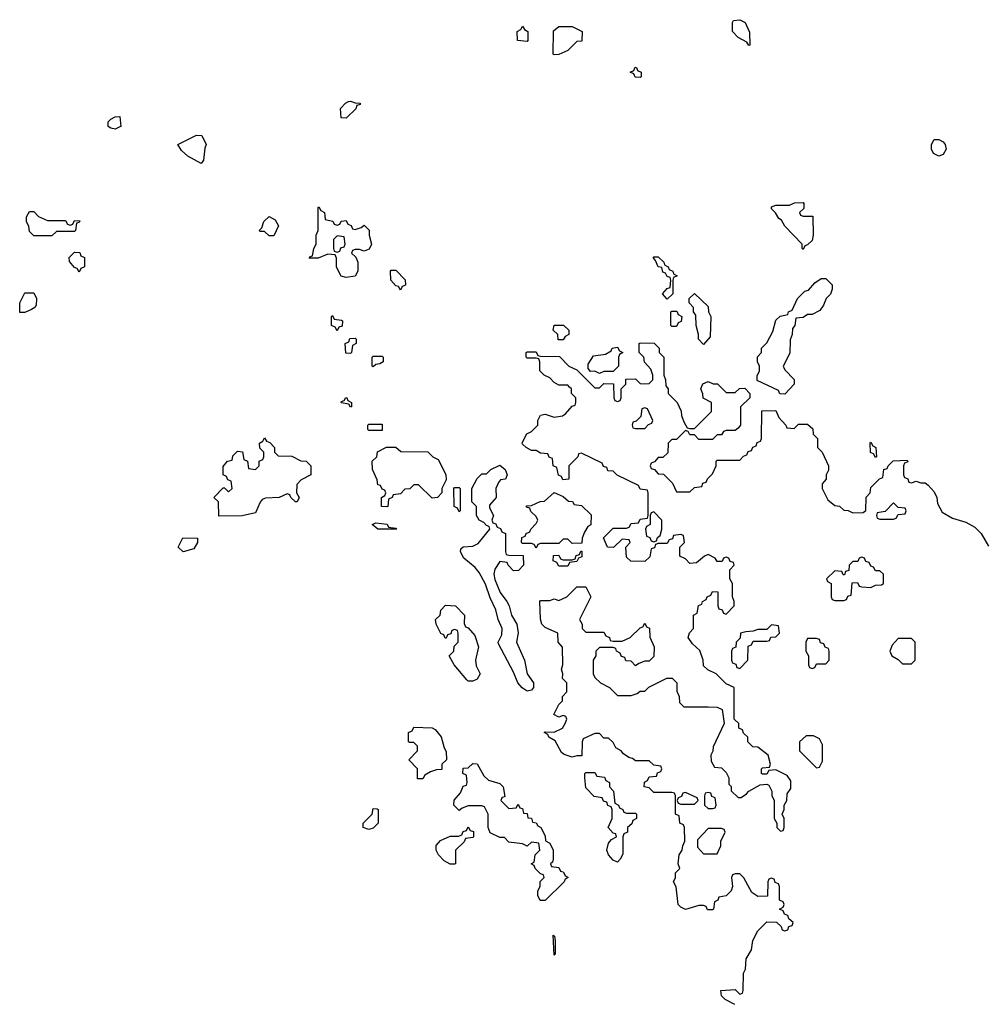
# Model space of a CAD drawing. Header units: inches. Extents: x 2701323 to 2964515, y 494916 to 722124.
# Tile 669 of 673: x 2912367 to 2916640, y 701749 to 706102. Entities that reach past the tile are written whole.
import ezdxf

# ---------------------------------------------------------------- set-up
doc = ezdxf.new("R2010")
doc.units = ezdxf.units.IN
doc.header["$MEASUREMENT"] = 0
doc.layers.add('C9710', color=7, linetype='Continuous')

msp = doc.modelspace()

# ---------------------------------------------------------------- linework, layer by layer
at = {"layer": 'C9710', "color": 2, "elevation": 2}
for points in [[(2915590, 705988), (2915582, 706002), (2915543.1, 706023.1), (2915518, 706050), (2915518, 706090), (2915522, 706098), (2915550, 706102), (2915574, 706090), (2915592.7, 706047.3), (2915594, 705990)], [(2914610, 706006), (2914568, 706010), (2914566, 706050), (2914582, 706058), (2914590, 706074), (2914598, 706058), (2914614, 706050), (2914614, 706010)], [(2914730, 705946), (2914726, 705950), (2914727.3, 706052.7), (2914750, 706072), (2914810, 706072), (2914854, 706050), (2914852.7, 706007.3), (2914830, 706006), (2914790, 705966), (2914750, 705948)], [(2915110, 705846), (2915087.3, 705847.3), (2915082, 705862), (2915066, 705870), (2915082, 705878), (2915088.4, 705891.6), (2915094, 705890), (2915098, 705878), (2915114, 705870), (2915114, 705850)], [(2913810, 705666), (2913788.4, 705668.4), (2913786, 705710), (2913807.3, 705732.7), (2913820.4, 705739.6), (2913830, 705742), (2913850, 705734), (2913872.7, 705732.7), (2913872.7, 705727.3), (2913858, 705722), (2913852.7, 705707.3)], [(2912790, 705618), (2912770, 705622), (2912758, 705630), (2912758, 705650), (2912770, 705662), (2912790, 705672), (2912810, 705674), (2912814, 705630), (2912810, 705628)], [(2913170, 705466), (2913110, 705498), (2913083.1, 705523.1), (2913066, 705550), (2913148.4, 705591.6), (2913172, 705590), (2913191.3, 705550), (2913185.4, 705534.6), (2913179.6, 705480.4)], [(2916430, 705498), (2916406, 705510), (2916398, 705530), (2916398, 705550), (2916410, 705572), (2916430, 705572), (2916450, 705562), (2916458, 705550), (2916462, 705530), (2916450, 705506)], [(2913770, 705194), (2913782, 705198), (2913788.4, 705211.6), (2913810, 705214), (2913818, 705198), (2913832.7, 705192.7), (2913838, 705178), (2913850, 705174), (2913876.4, 705183.6), (2913890, 705194), (2913911.6, 705171.6), (2913912, 705150), (2913922, 705110), (2913912.7, 705087.3), (2913890, 705078), (2913870, 705086), (2913850, 705086), (2913838, 705082), (2913834, 705070), (2913852.7, 705052.7), (2913862, 705030), (2913862, 704990), (2913850, 704968), (2913810, 704962), (2913788.7, 704968.7), (2913768.4, 705008.4), (2913767.3, 705047.3), (2913762, 705062), (2913730, 705066), (2913687.3, 705047.3), (2913647.3, 705047.3), (2913650, 705054), (2913662, 705058), (2913668, 705090), (2913678, 705110), (2913678, 705150), (2913686, 705170), (2913686, 705270), (2913690, 705274), (2913698, 705258), (2913714, 705250), (2913718, 705218), (2913751.6, 705211.6), (2913758, 705198)], [(2915830, 705086), (2915826, 705090), (2915826, 705110), (2915748.8, 705188.9), (2915735.3, 705215.3), (2915723.1, 705223.1), (2915708.4, 705248.4), (2915690, 705266), (2915690, 705274), (2915710, 705282), (2915770, 705282), (2915792.7, 705292.7), (2915830, 705294), (2915834, 705290), (2915832.7, 705267.3), (2915814, 705250), (2915818, 705238), (2915830, 705234), (2915872.7, 705232.7), (2915874, 705150), (2915870, 705126), (2915850, 705106), (2915838, 705102)], [(2912490, 705214), (2912570, 705214), (2912578, 705198), (2912590, 705194), (2912602, 705198), (2912610, 705214), (2912632.7, 705212.7), (2912630, 705206), (2912618, 705202), (2912614, 705170), (2912610, 705166), (2912530, 705166), (2912510, 705146), (2912430, 705146), (2912410, 705166), (2912407.3, 705187.3), (2912398, 705210), (2912398, 705230), (2912410, 705254), (2912430, 705254), (2912450, 705232)], [(2913470, 705146), (2913450, 705166), (2913430, 705166), (2913426, 705170), (2913438, 705182), (2913446, 705210), (2913470, 705231.3), (2913496.9, 705216.9), (2913512, 705190), (2913490, 705146)], [(2913770, 705146), (2913754, 705130), (2913754, 705090), (2913758, 705078), (2913770, 705074), (2913782, 705078), (2913787.3, 705092.7), (2913802, 705098), (2913806, 705110), (2913802, 705142)], [(2912630, 704986), (2912622, 705002), (2912610, 705006), (2912587.3, 705032.7), (2912586, 705050), (2912610, 705074), (2912632.7, 705072.7), (2912638, 705058), (2912654, 705050), (2912654, 705010), (2912638, 705002)], [(2915230, 704866), (2915208, 704890), (2915230, 704914), (2915242, 704918), (2915246, 704950), (2915242, 704962), (2915230, 704966), (2915222, 704982), (2915210, 704986), (2915206, 705006), (2915189.1, 705009.1), (2915178, 705038), (2915168, 705050), (2915170, 705054), (2915190, 705054), (2915214, 705030), (2915218, 705018), (2915234, 705010), (2915238, 704998), (2915254, 704990), (2915258, 704978), (2915274, 704970), (2915258, 704962), (2915254, 704950), (2915254, 704890)], [(2914050, 704906), (2914042, 704922), (2914030, 704926), (2914008, 704950), (2914006, 704990), (2914010, 704994), (2914030, 704994), (2914071.6, 704951.6), (2914072, 704928), (2914058, 704922)], [(2915750, 704446), (2915727.3, 704447.3), (2915722, 704462), (2915627.3, 704507.3), (2915627.3, 704527.3), (2915638, 704550), (2915638, 704570), (2915628, 704590), (2915628.4, 704611.6), (2915646, 704630), (2915646, 704650), (2915670, 704674), (2915696.4, 704723.6), (2915710, 704774), (2915728.4, 704791.6), (2915762, 704798), (2915766, 704810), (2915782, 704818), (2915806, 704870), (2915838, 704902), (2915853.6, 704906.4), (2915882, 704938), (2915910, 704958), (2915930, 704958), (2915958, 704930), (2915958, 704910), (2915950.9, 704889.1), (2915932, 704870), (2915919.8, 704840.2), (2915903.6, 704816.4), (2915870, 704798), (2915850, 704798), (2915830, 704786), (2915798, 704782), (2915794, 704750), (2915783.6, 704736.4), (2915782, 704710), (2915772.7, 704687.3), (2915771.6, 704628.4), (2915742, 704570), (2915750, 704554), (2915790.9, 704510.9), (2915791.3, 704490)], [(2912367.3, 704807.3), (2912368, 704850), (2912390, 704894), (2912430, 704894), (2912442, 704870), (2912439.6, 704840.4), (2912434, 704830), (2912419.8, 704820.2), (2912390, 704808)], [(2915390, 704666), (2915368, 704690), (2915368, 704710), (2915358, 704750), (2915356.4, 704796.4), (2915346, 704810), (2915346, 704830), (2915326, 704850), (2915326, 704870), (2915350, 704892), (2915410, 704834), (2915412, 704810), (2915422, 704790), (2915419.6, 704700.4)], [(2915250, 704746), (2915246, 704750), (2915246, 704810), (2915250, 704814), (2915272.7, 704812.7), (2915278, 704798), (2915294, 704790), (2915291.6, 704768.4), (2915278, 704762), (2915270, 704746)], [(2913770, 704726), (2913762, 704742), (2913746, 704750), (2913746, 704790), (2913750, 704794), (2913758, 704778), (2913790, 704774), (2913794, 704770), (2913792.7, 704747.3), (2913778, 704742)], [(2914770, 704686), (2914747.3, 704687.3), (2914746, 704710), (2914726, 704730), (2914730, 704752), (2914771.6, 704751.6), (2914794, 704730), (2914794, 704710), (2914778, 704702)], [(2913830, 704626), (2913808.4, 704628.4), (2913806, 704670), (2913822, 704678), (2913827.3, 704692.7), (2913850, 704694), (2913854, 704690), (2913854, 704670), (2913838, 704662), (2913834, 704630)], [(2914930, 704538), (2914910, 704548), (2914890, 704546), (2914880.4, 704560.4), (2914880.4, 704579.6), (2914904, 704616), (2914956.4, 704623.6), (2914982, 704638), (2914986, 704650), (2915010, 704654), (2915018, 704638), (2915034, 704630), (2915018, 704622), (2915014, 704610), (2915014, 704570), (2914990, 704546), (2914950, 704546)], [(2913930, 704568), (2913926, 704570), (2913926, 704610), (2913930, 704614), (2913970, 704614), (2913974, 704610), (2913974, 704590), (2913959.6, 704580.4), (2913942, 704578)], [(2913830, 704388.7), (2913822, 704402), (2913788.4, 704408.4), (2913790, 704414), (2913802, 704418), (2913808.4, 704431.6), (2913814, 704430), (2913818, 704418), (2913834, 704410), (2913834, 704390)], [(2915130, 704386), (2915118, 704382), (2915112.7, 704347.3), (2915092.7, 704327.3), (2915078, 704322), (2915074, 704310), (2915078, 704298), (2915090, 704294), (2915130, 704294), (2915147.3, 704312.7), (2915162, 704318), (2915166, 704330), (2915142, 704382)], [(2913910, 704286), (2913906, 704290), (2913906, 704310), (2913910, 704314), (2913970, 704314), (2913970, 704286)], [(2913586, 703970), (2913566, 703990), (2913562, 704002), (2913550, 704006), (2913514, 703990), (2913453.4, 703986.6), (2913439.8, 703980.2), (2913430.5, 703969.5), (2913410, 703922), (2913350, 703908), (2913247.3, 703907.3), (2913246, 703970), (2913226, 703990), (2913267.3, 704032.7), (2913272.7, 704032.7), (2913290, 704014), (2913306, 704030), (2913302, 704062), (2913287.3, 704067.3), (2913282, 704082), (2913266, 704090), (2913267.3, 704127.3), (2913286, 704150), (2913306, 704154), (2913310, 704174), (2913330, 704194), (2913351.6, 704191.6), (2913358, 704158), (2913374, 704150), (2913378, 704118), (2913410, 704114), (2913426, 704130), (2913426, 704150), (2913442, 704158), (2913446, 704170), (2913446, 704190), (2913428.4, 704208.4), (2913428, 704230), (2913442, 704238), (2913450, 704254), (2913458, 704238), (2913472.7, 704232.7), (2913494, 704210), (2913494, 704190), (2913510, 704174), (2913570, 704172), (2913610, 704152), (2913634, 704150), (2913654, 704130), (2913654, 704090), (2913611.6, 704068.4), (2913592.7, 704047.3), (2913591.3, 704010), (2913602, 703990), (2913594, 703970)], [(2916150, 704166), (2916142, 704182), (2916128.4, 704188.4), (2916126, 704230), (2916130, 704234), (2916138, 704218), (2916152, 704210), (2916154, 704170)], [(2914190, 703986), (2914130, 704046), (2914110, 704046), (2914091.6, 704028.4), (2914070, 704026), (2914050, 704006), (2914018, 704002), (2914014, 703990), (2913998, 703982), (2913994, 703950), (2913990, 703948), (2913966, 703950), (2913966, 703990), (2913982, 703998), (2913986, 704010), (2913982, 704022), (2913970, 704026), (2913962, 704042), (2913950, 704046), (2913947.3, 704067.3), (2913927.3, 704112.7), (2913926, 704150), (2913946, 704170), (2913948.7, 704191.3), (2913988.4, 704211.6), (2914030, 704212), (2914052.7, 704192.7), (2914171.6, 704191.6), (2914194, 704170), (2914216.9, 704156.9), (2914251.6, 704091.6), (2914252, 704068), (2914234, 704030), (2914234, 704010), (2914214, 703990)], [(2914550, 703666), (2914526, 703690), (2914522, 703702), (2914490, 703706), (2914467.1, 703672.9), (2914462.8, 703650), (2914467.3, 703627.3), (2914490.7, 703570), (2914521, 703530), (2914530.7, 703510.7), (2914540.7, 703470), (2914564.9, 703430), (2914570.6, 703390.6), (2914563, 703350), (2914599.1, 703270), (2914610.5, 703210), (2914638, 703170), (2914638, 703150), (2914630, 703138), (2914610, 703133.2), (2914588, 703148), (2914569.3, 703170), (2914550, 703218), (2914483.1, 703343.1), (2914482, 703350), (2914498, 703382), (2914499.3, 703410), (2914482.7, 703450), (2914472.5, 703492.5), (2914446.3, 703546.3), (2914426.8, 703606.8), (2914398.6, 703658.6), (2914380.2, 703680.2), (2914330, 703722), (2914315.3, 703750), (2914318, 703762), (2914328, 703772), (2914370, 703774.8), (2914393.2, 703786.8), (2914446, 703850), (2914442, 703862), (2914430, 703866), (2914419, 703879), (2914398, 703890), (2914386, 703910), (2914386, 703950), (2914366, 703970), (2914366, 704030), (2914390, 704074), (2914410, 704094), (2914430, 704094), (2914450, 704114), (2914490, 704132), (2914512.7, 704112.7), (2914522, 704090), (2914514, 704070), (2914492.7, 704067.3), (2914483.6, 704056.4), (2914472, 704030), (2914474, 703990), (2914443.6, 703956.4), (2914443.6, 703943.6), (2914462, 703910), (2914454, 703890), (2914458, 703878), (2914472.7, 703872.7), (2914478, 703858), (2914492.7, 703852.7), (2914498, 703838), (2914514, 703830), (2914514, 703750), (2914518, 703738), (2914530, 703734), (2914592.7, 703732.7), (2914594, 703690), (2914572.7, 703667.3)], [(2914310, 703926), (2914302, 703942), (2914288, 703950), (2914286, 704030), (2914290, 704034), (2914310, 704034), (2914314, 704030), (2914314, 703930)], [(2914810, 703786), (2914790, 703806), (2914770, 703806), (2914750, 703786), (2914670, 703786), (2914658, 703782), (2914650, 703766), (2914642, 703782), (2914630, 703786), (2914590, 703786), (2914586, 703790), (2914587.3, 703812.7), (2914602, 703818), (2914606, 703830), (2914622, 703838), (2914626, 703850), (2914650, 703874), (2914658, 703890), (2914650, 703906), (2914627.3, 703927.3), (2914622, 703942), (2914607.3, 703947.3), (2914607.3, 703952.7), (2914630, 703954), (2914668.4, 703971.6), (2914687.3, 703972.7), (2914730, 704012), (2914770, 703994), (2914792.7, 703972.7), (2914811.6, 703971.6), (2914818, 703958), (2914850, 703954), (2914892.7, 703912.7), (2914891.6, 703868.4), (2914878, 703862), (2914863.6, 703836.4), (2914854, 703810), (2914852.7, 703787.3)], [(2915170, 703926), (2915158, 703922), (2915154, 703910), (2915154, 703870), (2915138, 703862), (2915134, 703850), (2915138, 703818), (2915152.7, 703812.7), (2915158, 703798), (2915170, 703794), (2915182, 703798), (2915187.3, 703812.7), (2915198, 703822), (2915206, 703850), (2915206, 703890)], [(2916230, 703966), (2916192.7, 703927.3), (2916158, 703922), (2916154, 703910), (2916158, 703898), (2916170, 703894), (2916230, 703894), (2916242, 703898), (2916250, 703914), (2916282, 703918), (2916286, 703930), (2916282, 703942), (2916250, 703946)], [(2913950, 703849.2), (2913926, 703870), (2913942, 703878), (2913991.2, 703871.1), (2913998, 703858), (2914030, 703854), (2914034, 703850), (2914030, 703849.2)], [(2913090, 703748.7), (2913068, 703770), (2913088.8, 703811.1), (2913154, 703810), (2913154, 703790), (2913136.9, 703763.1)], [(2914750, 703686), (2914742, 703702), (2914726, 703710), (2914727.3, 703732.7), (2914750, 703734), (2914758, 703718), (2914770, 703714), (2914810, 703714), (2914822, 703718), (2914827.3, 703732.7), (2914842, 703738), (2914847.3, 703752.7), (2914852.7, 703752.7), (2914852.7, 703727.3), (2914838, 703722), (2914830, 703706), (2914798, 703702), (2914790, 703686)], [(2916090, 703726), (2916078, 703722), (2916072.7, 703707.3), (2916050, 703706), (2916034, 703690), (2916032.7, 703667.3), (2916018, 703662), (2916012.7, 703647.3), (2916007.3, 703647.3), (2916002, 703662), (2915970, 703666), (2915934, 703630), (2915938, 703618), (2915954, 703610), (2915954, 703550), (2915958, 703538), (2915970, 703534), (2916010, 703534), (2916022, 703538), (2916027.3, 703552.7), (2916042, 703558), (2916047.3, 703612.7), (2916070, 703614), (2916078, 703598), (2916090, 703594), (2916130, 703592), (2916150, 703602), (2916176.4, 703603.6), (2916186, 703610), (2916186, 703650), (2916170, 703666), (2916150, 703666), (2916142, 703682), (2916130, 703686), (2916122, 703702), (2916107.3, 703707.3), (2916102, 703722)], [(2914350, 703178), (2914343.1, 703183.1), (2914288, 703250), (2914266, 703290), (2914286, 703310), (2914287.3, 703332.7), (2914306, 703350), (2914306, 703390), (2914302, 703402), (2914290, 703406), (2914278, 703402), (2914272.7, 703387.3), (2914258, 703382), (2914252.7, 703367.3), (2914247.3, 703367.3), (2914242, 703382), (2914228.4, 703388.4), (2914208, 703430), (2914206, 703450), (2914226, 703470), (2914228.4, 703491.6), (2914250, 703514), (2914294, 703510), (2914334, 703470), (2914332.7, 703432.7), (2914338, 703418), (2914350, 703414), (2914379.6, 703379.6), (2914396, 703330), (2914382, 703270), (2914385.4, 703245.4), (2914402, 703210), (2914390, 703186), (2914370, 703178)], [(2915690, 703426), (2915670, 703406), (2915630, 703406), (2915610, 703398), (2915576.4, 703396.4), (2915554, 703390), (2915552.7, 703367.3), (2915534, 703350), (2915532.7, 703327.3), (2915518, 703322), (2915514, 703310), (2915514, 703270), (2915518, 703258), (2915532.7, 703252.7), (2915538, 703238), (2915550, 703234), (2915586, 703270), (2915587.3, 703332.7), (2915602, 703338), (2915610, 703354), (2915670, 703354), (2915682, 703358), (2915687.3, 703372.7), (2915710, 703374), (2915726, 703390), (2915722, 703422)], [(2915890, 703366), (2915850, 703366), (2915842, 703350), (2915842, 703310), (2915854, 703290), (2915854, 703250), (2915858, 703238), (2915870, 703234), (2915882, 703238), (2915890, 703254), (2915930, 703254), (2915946, 703270), (2915946, 703310), (2915942, 703322), (2915927.3, 703327.3), (2915922, 703342), (2915907.3, 703347.3), (2915902, 703362)], [(2916310, 703366), (2916250, 703366), (2916223.6, 703336.4), (2916214, 703310), (2916222, 703290), (2916250, 703274), (2916270, 703254), (2916310, 703254), (2916326, 703270), (2916326, 703350)], [(2914126, 702746), (2914126, 702790), (2914088, 702830), (2914126, 702870), (2914126, 702890), (2914118, 702898), (2914110, 702906), (2914090, 702906), (2914086, 702910), (2914086, 702950), (2914102, 702958), (2914110, 702974), (2914190, 702972), (2914203.6, 702963.6), (2914230.9, 702930.9), (2914243.6, 702883.6), (2914252.7, 702867.3), (2914254, 702830), (2914234, 702810), (2914232.7, 702787.3), (2914210, 702786), (2914183.6, 702776.4), (2914158, 702762), (2914150, 702746)], [(2915876.4, 702936.4), (2915843.6, 702936.4), (2915814, 702910), (2915814, 702870), (2915890, 702794), (2915902, 702798), (2915916.4, 702823.6), (2915916.4, 702896.4), (2915902, 702922)], [(2914530, 702614), (2914562, 702618), (2914570, 702634), (2914578, 702618), (2914590, 702614), (2914594, 702594), (2914610, 702592), (2914614, 702574), (2914630, 702572), (2914634, 702554), (2914650, 702552), (2914658, 702538), (2914671, 702530), (2914690, 702494), (2914692, 702472), (2914710, 702462), (2914724.7, 702430), (2914724.7, 702390), (2914722, 702378), (2914714, 702370), (2914718, 702358), (2914750, 702354), (2914758, 702338), (2914770, 702334), (2914778, 702318), (2914791.3, 702310), (2914778, 702302), (2914774, 702290), (2914690, 702208), (2914667.3, 702207.3), (2914658, 702230), (2914658, 702250), (2914668, 702270), (2914668.4, 702291.6), (2914686, 702310), (2914682, 702322), (2914670, 702326), (2914646, 702350), (2914642, 702362), (2914628, 702370), (2914642, 702378), (2914646, 702410), (2914666, 702430), (2914662, 702462), (2914630, 702466), (2914610, 702448), (2914590, 702458), (2914530, 702466), (2914510, 702486), (2914490, 702486), (2914447.3, 702507.3), (2914438, 702530), (2914438, 702590), (2914422, 702622), (2914410, 702626), (2914350, 702626), (2914323.6, 702616.4), (2914310, 702606), (2914286, 702630), (2914288.4, 702651.6), (2914316.4, 702683.6), (2914327.3, 702712.7), (2914342, 702718), (2914346, 702730), (2914342, 702762), (2914326, 702770), (2914327.3, 702792.7), (2914350, 702794), (2914370, 702814), (2914390, 702812), (2914419.6, 702759.6), (2914439.6, 702739.6), (2914490, 702724.7), (2914504.7, 702710), (2914512, 702668), (2914498, 702662), (2914494, 702650)], [(2915050, 702594), (2915090, 702594), (2915094, 702590), (2915094, 702570), (2915078, 702562), (2915072.7, 702547.3), (2915054, 702530), (2915054, 702510), (2915038, 702502), (2915034, 702490), (2915032.7, 702412.7), (2915022, 702390), (2915010, 702378), (2914990, 702386), (2914969.3, 702410), (2914962.7, 702430), (2914970, 702462), (2914983.1, 702476.9), (2915006, 702490), (2915002, 702502), (2914990, 702506), (2914968, 702530), (2914986, 702570), (2914986, 702610), (2914982, 702622), (2914967.3, 702627.3), (2914962, 702642), (2914947.3, 702647.3), (2914942, 702662), (2914907.3, 702667.3), (2914870, 702706), (2914866, 702750), (2914866, 702770), (2914870, 702774), (2914910, 702774), (2914918, 702758), (2914952.7, 702752.7), (2914958, 702738), (2914974, 702730), (2914974, 702710), (2914991.6, 702691.6), (2914998, 702638), (2915014, 702630), (2915018, 702618), (2915034, 702610), (2915038, 702598)], [(2915310, 702686), (2915298, 702682), (2915292.7, 702667.3), (2915278, 702662), (2915274, 702650), (2915278, 702638), (2915290, 702634), (2915350, 702634), (2915366, 702650), (2915362, 702662)], [(2915410, 702686), (2915398, 702682), (2915394, 702670), (2915394, 702630), (2915410, 702614), (2915430, 702614), (2915442, 702618), (2915446, 702630), (2915442, 702662), (2915427.3, 702667.3), (2915422, 702682)], [(2913910, 702522), (2913886, 702530), (2913886, 702550), (2913926, 702590), (2913930, 702614), (2913947.3, 702612.7), (2913952, 702610), (2913952, 702550), (2913930, 702528)], [(2914270, 702368), (2914243.1, 702383.1), (2914218, 702410), (2914208, 702430), (2914208.4, 702451.6), (2914227.3, 702472.7), (2914270, 702492), (2914307.3, 702492.7), (2914322, 702498), (2914327.3, 702512.7), (2914342, 702518), (2914350, 702534), (2914358, 702518), (2914372.7, 702512.7), (2914374, 702490), (2914370, 702486), (2914338, 702482), (2914332.7, 702467.3), (2914294, 702430), (2914294, 702370), (2914290, 702368)], [(2915470, 702526), (2915410, 702526), (2915363.6, 702476.4), (2915363.6, 702443.6), (2915390, 702414), (2915450, 702414), (2915466, 702450), (2915466, 702470), (2915486, 702510), (2915482, 702522)], [(2914730, 701966), (2914726, 702054), (2914732, 702050), (2914734, 702030), (2914734, 701970)]]:
    msp.add_lwpolyline(points, close=True, dxfattribs=at)
msp.add_lwpolyline([(2915528.4, 701748.4), (2915486, 701770), (2915470, 701786), (2915466, 701810), (2915530, 701814), (2915550, 701794), (2915562, 701798), (2915566, 701810), (2915567.3, 701887.3), (2915575.3, 701904.7), (2915579, 701950), (2915602, 701990), (2915608.4, 702031.6), (2915630, 702074), (2915670, 702114), (2915712.7, 702112.7), (2915732.7, 702092.7), (2915738, 702078), (2915750, 702074), (2915762, 702078), (2915767.3, 702092.7), (2915782, 702098), (2915786, 702110), (2915767.3, 702127.3), (2915762, 702142), (2915747.3, 702147.3), (2915742, 702162), (2915726, 702170), (2915742, 702178), (2915746, 702190), (2915742, 702202), (2915726, 702210), (2915726, 702270), (2915722, 702282), (2915707.3, 702287.3), (2915702, 702302), (2915690, 702306), (2915678, 702302), (2915674, 702290), (2915672.7, 702227.3), (2915630, 702226), (2915603.1, 702243.1), (2915568, 702308), (2915550, 702326), (2915530, 702326), (2915518, 702322), (2915514, 702310), (2915518, 702270), (2915512, 702250), (2915490, 702228), (2915458, 702222), (2915454, 702210), (2915438, 702202), (2915434, 702170), (2915430, 702166), (2915407.3, 702167.3), (2915402, 702182), (2915390, 702186), (2915370, 702186), (2915310, 702168), (2915290, 702178), (2915278, 702190), (2915268.4, 702268.4), (2915258, 702290), (2915266, 702310), (2915266, 702330), (2915286, 702350), (2915278, 702370), (2915282, 702410), (2915295.3, 702430), (2915298, 702450), (2915308, 702470), (2915306, 702530), (2915302, 702542), (2915286, 702550), (2915282, 702582), (2915266, 702590), (2915266, 702670), (2915262, 702682), (2915250, 702686), (2915170, 702686), (2915150, 702706), (2915128, 702710), (2915128.4, 702731.6), (2915142, 702738), (2915150, 702754), (2915182, 702758), (2915187.3, 702772.7), (2915202, 702778), (2915206, 702790), (2915202, 702802), (2915170, 702806), (2915150, 702826), (2915090, 702826), (2915076.4, 702836.4), (2915060.4, 702840.4), (2915036.4, 702856.4), (2915026, 702870), (2915003.1, 702883.1), (2914990, 702906), (2914970, 702926), (2914950, 702926), (2914930, 702946), (2914910, 702946), (2914858, 702922), (2914854, 702910), (2914852.7, 702847.3), (2914830, 702848), (2914810, 702842), (2914773.6, 702853.6), (2914762, 702862), (2914734, 702914), (2914706, 702930), (2914702, 702942), (2914686, 702950), (2914690, 702954), (2914730, 702952), (2914766, 702970), (2914778, 702990), (2914786, 703010), (2914782, 703022), (2914770, 703026), (2914750, 703018), (2914728.7, 703030), (2914750, 703074), (2914766, 703090), (2914766, 703110), (2914786, 703130), (2914786, 703170), (2914766, 703190), (2914768, 703210), (2914762, 703230), (2914768.7, 703250), (2914767.3, 703327.3), (2914748, 703350), (2914746, 703390), (2914690, 703415.3), (2914675.3, 703430), (2914668.8, 703451.1), (2914666, 703530), (2914670, 703534), (2914710, 703534), (2914730, 703542), (2914750, 703534), (2914786, 703550), (2914830, 703594), (2914870, 703594), (2914892, 703550), (2914842, 703450), (2914854, 703430), (2914854, 703410), (2914870, 703394), (2914950, 703394), (2914958, 703378), (2914974, 703370), (2914978, 703358), (2914990, 703354), (2915030, 703354), (2915066, 703370), (2915110, 703414), (2915122, 703418), (2915130, 703434), (2915138, 703418), (2915151.6, 703411.6), (2915152.7, 703372.7), (2915172, 703330), (2915170, 703286), (2915150, 703266), (2915130, 703266), (2915103.6, 703256.4), (2915090, 703246), (2915070, 703266), (2915047.3, 703267.3), (2915042, 703282), (2915027.3, 703287.3), (2915022, 703302), (2915006, 703310), (2915002, 703322), (2914990, 703326), (2914930, 703326), (2914914, 703310), (2914914, 703290), (2914902, 703270), (2914902, 703210), (2914910, 703194), (2914934, 703170), (2914974, 703150), (2915010, 703114), (2915070, 703114), (2915096.4, 703123.6), (2915110, 703134), (2915130, 703134), (2915148.4, 703151.6), (2915228.4, 703191.6), (2915251.6, 703191.6), (2915272, 703170), (2915272.7, 703132.7), (2915282, 703110), (2915283.6, 703083.6), (2915303.6, 703063.6), (2915410, 703064.7), (2915450, 703062), (2915472.7, 703052.7), (2915482, 702990), (2915432.7, 702887.3), (2915431.6, 702868.4), (2915422, 702850), (2915423.6, 702823.6), (2915438, 702798), (2915470, 702794), (2915490, 702774), (2915502, 702750), (2915502, 702722), (2915511.6, 702711.6), (2915512.7, 702692.7), (2915543.6, 702663.6), (2915556.4, 702663.6), (2915580.4, 702679.6), (2915590, 702692), (2915640.4, 702719.6), (2915670, 702722), (2915678, 702718), (2915691.6, 702691.6), (2915692.7, 702672.7), (2915702, 702650), (2915702, 702570), (2915714, 702550), (2915714, 702530), (2915730, 702514), (2915742, 702518), (2915746, 702530), (2915746, 702570), (2915738, 702590), (2915746, 702610), (2915746, 702630), (2915758, 702650), (2915760.4, 702679.6), (2915776.4, 702703.6), (2915776.4, 702736.4), (2915760.4, 702760.4), (2915710, 702786), (2915678, 702782), (2915670, 702766), (2915650, 702766), (2915646, 702770), (2915646, 702790), (2915650, 702794), (2915682, 702798), (2915686, 702810), (2915675.3, 702850), (2915630, 702886), (2915607.3, 702887.3), (2915586, 702910), (2915586, 702930), (2915567.3, 702947.3), (2915562, 702962), (2915546, 702970), (2915546, 702990), (2915526, 703010), (2915526, 703150), (2915490, 703166), (2915446, 703210), (2915408.4, 703228.4), (2915390, 703246), (2915388, 703270), (2915373.6, 703313.6), (2915342, 703342), (2915322, 703370), (2915328.4, 703391.6), (2915346, 703410), (2915346, 703470), (2915362, 703478), (2915367.3, 703512.7), (2915382, 703518), (2915386, 703530), (2915402, 703538), (2915406, 703550), (2915422, 703558), (2915430, 703574), (2915452.7, 703572.7), (2915454, 703510), (2915458, 703498), (2915472.7, 703492.7), (2915478, 703478), (2915490, 703474), (2915526, 703510), (2915526, 703530), (2915518, 703550), (2915518, 703610), (2915506, 703630), (2915506, 703670), (2915526, 703690), (2915522, 703702), (2915507.3, 703707.3), (2915502, 703722), (2915490, 703726), (2915478, 703722), (2915472.7, 703707.3), (2915450, 703706), (2915442, 703722), (2915410, 703738), (2915394, 703730), (2915359.6, 703700.4), (2915330, 703698), (2915310, 703718), (2915286, 703730), (2915286, 703770), (2915306, 703790), (2915302, 703822), (2915290, 703826), (2915258, 703822), (2915252.7, 703807.3), (2915238, 703802), (2915230, 703786), (2915190, 703786), (2915178, 703782), (2915172.7, 703767.3), (2915158, 703762), (2915152.7, 703727.3), (2915130, 703706), (2915068.4, 703708.4), (2915050, 703726), (2915046, 703770), (2915066, 703790), (2915062, 703802), (2915030, 703806), (2914991.6, 703768.4), (2914966, 703770), (2914948.4, 703811.6), (2914990, 703854), (2915050, 703854), (2915062, 703858), (2915070, 703874), (2915102, 703878), (2915110, 703894), (2915142, 703898), (2915146, 703910), (2915146, 704010), (2915142, 704022), (2915110, 704026), (2915102, 704042), (2915008.4, 704088.4), (2914990, 704106), (2914967.3, 704107.3), (2914962, 704122), (2914947.3, 704127.3), (2914942, 704142), (2914850, 704186), (2914838, 704182), (2914834, 704170), (2914794, 704130), (2914794, 704070), (2914768.4, 704068.4), (2914762, 704082), (2914748.4, 704088.4), (2914742, 704122), (2914726, 704130), (2914722, 704162), (2914707.3, 704167.3), (2914702, 704182), (2914670, 704186), (2914650, 704198), (2914630, 704198), (2914606, 704210), (2914590, 704226), (2914588.4, 704231.6), (2914608.8, 704271.1), (2914630, 704282), (2914658, 704310), (2914658, 704330), (2914670, 704354), (2914690, 704358), (2914730, 704344.7), (2914766, 704350), (2914780.4, 704359.6), (2914810, 704394), (2914822, 704398), (2914826, 704410), (2914826, 704430), (2914806, 704450), (2914806, 704470), (2914798, 704478), (2914790, 704486), (2914750, 704486), (2914730, 704498), (2914710, 704518), (2914686, 704530), (2914666, 704550), (2914666, 704590), (2914662, 704602), (2914650, 704606), (2914610, 704606), (2914606, 704610), (2914606, 704630), (2914610, 704634), (2914650, 704634), (2914658, 704618), (2914670, 704614), (2914752.7, 704612.7), (2914794, 704570), (2914830, 704554), (2914910, 704474), (2914930, 704474), (2914950, 704494), (2914992.7, 704492.7), (2914994, 704430), (2914998, 704418), (2915010, 704414), (2915022, 704418), (2915026, 704430), (2915026, 704470), (2915046, 704490), (2915047.3, 704512.7), (2915090, 704514), (2915110, 704494), (2915130, 704492), (2915150, 704494), (2915166, 704510), (2915166, 704530), (2915156.4, 704556.4), (2915128.4, 704588.4), (2915126, 704610), (2915106, 704630), (2915106, 704670), (2915110, 704674), (2915171.6, 704671.6), (2915194, 704650), (2915194, 704630), (2915214, 704610), (2915214, 704530), (2915222, 704510), (2915223.6, 704483.6), (2915234, 704470), (2915234, 704450), (2915274, 704410), (2915291.6, 704371.6), (2915292.7, 704352.7), (2915303.6, 704323.6), (2915318, 704298), (2915330, 704294), (2915350, 704294), (2915426, 704370), (2915426, 704410), (2915388.4, 704428.4), (2915387.3, 704447.3), (2915378, 704470), (2915387.3, 704492.7), (2915410, 704502), (2915432.7, 704492.7), (2915451.6, 704491.6), (2915490, 704454), (2915530, 704454), (2915548.4, 704471.6), (2915572.7, 704472.7), (2915594, 704450), (2915594, 704430), (2915554, 704390), (2915554, 704310), (2915543.6, 704296.4), (2915530, 704286), (2915490, 704286), (2915478, 704282), (2915470, 704266), (2915450, 704266), (2915430, 704246), (2915370, 704246), (2915350, 704266), (2915330, 704266), (2915322, 704282), (2915310, 704286), (2915270, 704246), (2915250, 704246), (2915234, 704230), (2915232.7, 704187.3), (2915210, 704166), (2915190, 704166), (2915172.7, 704147.3), (2915158, 704142), (2915154, 704130), (2915158, 704118), (2915172.7, 704112.7), (2915190, 704094), (2915212.7, 704092.7), (2915252.7, 704052.7), (2915270, 704014), (2915330, 704014), (2915350, 704034), (2915382, 704038), (2915387.3, 704052.7), (2915402, 704058), (2915407.3, 704072.7), (2915430, 704094), (2915446, 704130), (2915446, 704150), (2915450, 704154), (2915550, 704154), (2915567.3, 704172.7), (2915582, 704178), (2915587.3, 704192.7), (2915602, 704198), (2915607.3, 704212.7), (2915622, 704218), (2915627.3, 704232.7), (2915642, 704238), (2915646, 704250), (2915647.3, 704372.7), (2915710, 704374), (2915723.6, 704343.6), (2915754, 704310), (2915758, 704298), (2915790, 704294), (2915810, 704314), (2915850, 704314), (2915872.7, 704292.7), (2915874, 704270), (2915894, 704250), (2915894, 704210), (2915914, 704190), (2915942, 704130), (2915942, 704110), (2915932, 704090), (2915932, 704070), (2915914, 704050), (2915914, 704030), (2915939.6, 703979.6), (2915970, 703954), (2915991.6, 703951.6), (2916010, 703934), (2916030, 703932), (2916050, 703922), (2916096.4, 703923.6), (2916107.3, 703932.7), (2916108.4, 703991.6), (2916126, 704010), (2916130, 704034), (2916167.3, 704072.7), (2916182, 704078), (2916187.3, 704112.7), (2916202, 704118), (2916206, 704130), (2916228.4, 704151.6), (2916290, 704154), (2916292.7, 704147.3), (2916278, 704142), (2916274, 704130), (2916274, 704090), (2916278, 704078), (2916292.7, 704072.7), (2916298, 704058), (2916310, 704054), (2916330, 704062), (2916350, 704054), (2916370, 704054), (2916383.6, 704043.6), (2916410, 704014), (2916422, 703990), (2916423.6, 703963.6), (2916445.4, 703925.4), (2916490, 703898), (2916550, 703881), (2916590, 703858), (2916618, 703830), (2916650, 703774)], dxfattribs=at)

doc.saveas('drawing.dxf')
